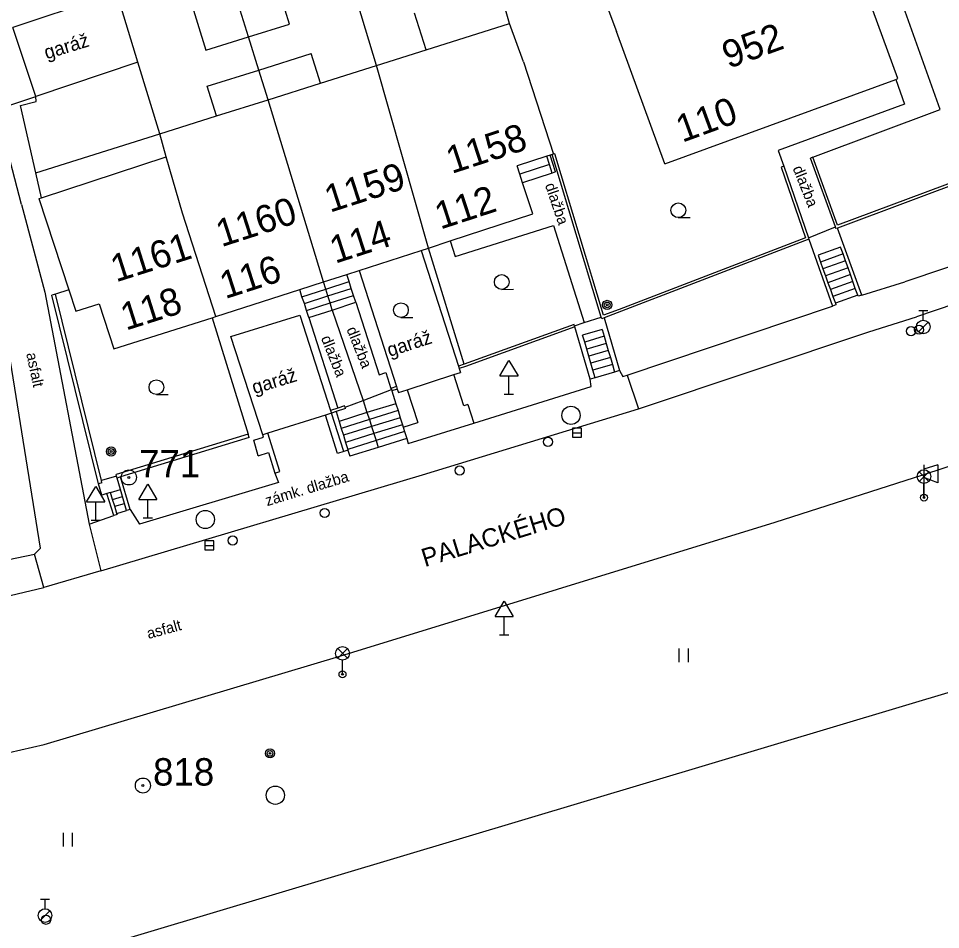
# Model space of a CAD drawing. Extents: x -493753 to -49290, y -1127285 to -112654.
# Drawn here: x -493651.7 to -493601.2, y -1126831.6 to -1126781.7 of the extents above; entities that cross this region are included whole.
import ezdxf

# ---------------------------------------------------------------- set-up
doc = ezdxf.new("R2010")
doc.units = 0
for name, color, linetype in [('Vrstva 10', 7, 'Continuous'), ('Vrstva 11', 7, 'Continuous'), ('Vrstva 25', 7, 'Continuous'), ('Vrstva 27', 7, 'Continuous'), ('Vrstva 28', 7, 'Continuous'), ('Vrstva 33', 7, 'Continuous'), ('Vrstva 34', 7, 'Continuous'), ('Vrstva 36', 7, 'Continuous'), ('Vrstva 40', 7, 'Continuous'), ('Vrstva 41', 7, 'Continuous'), ('Vrstva 43', 7, 'Continuous'), ('Vrstva 44', 7, 'Continuous'), ('Vrstva 45', 7, 'Continuous'), ('Vrstva 5', 7, 'Continuous'), ('Vrstva 63', 7, 'Continuous'), ('Vrstva 7', 7, 'Continuous'), ('Vrstva 8', 7, 'Continuous'), ('Vrstva 9', 7, 'Continuous')]:
    doc.layers.add(name, color=color, linetype=linetype)

msp = doc.modelspace()

# ---------------------------------------------------------------- linework, layer by layer
at = {"layer": 'Vrstva 10'}
for p, q in [((-493601.21, -1126786.73), (-493607.11, -1126770.17)), ((-493603.65, -1126785.09), (-493603.16, -1126786.44)), ((-493603.16, -1126786.44), (-493610.09, -1126788.97)), ((-493608.18, -1126789.35), (-493601.21, -1126786.73)), ((-493610.09, -1126788.97), (-493609.78, -1126789.83)), ((-493651.51, -1126791.93), (-493650.24, -1126796.73)), ((-493627.77, -1126794.78), (-493622.39, -1126793.08)), ((-493622.39, -1126793.08), (-493620.71, -1126798.4)), ((-493605.51, -1126796.89), (-493606.83, -1126793.22)), ((-493628.05, -1126793.93), (-493627.77, -1126794.78)), ((-493608.4, -1126793.84), (-493607.11, -1126797.5)), ((-493605.51, -1126796.89), (-493603.15, -1126796.17)), ((-493650.24, -1126796.73), (-493647.82, -1126809.44)), ((-493650.48, -1126810.75), (-493652.6, -1126797.56)), ((-493633.21, -1126797.29), (-493631.93, -1126801.26)), ((-493635.79, -1126798.12), (-493634.19, -1126803.08)), ((-493619.61, -1126798.14), (-493618.77, -1126801.03)), ((-493605.12, -1126798.9), (-493602.51, -1126798.08)), ((-493620.38, -1126801.5), (-493621.21, -1126798.64)), ((-493617.74, -1126803.12), (-493605.12, -1126798.9)), ((-493631.93, -1126801.26), (-493631.56, -1126801.14)), ((-493631.56, -1126801.14), (-493631.29, -1126802)), ((-493618.77, -1126801.03), (-493618.59, -1126801.36)), ((-493627.29, -1126802.96), (-493627.84, -1126801.25)), ((-493620.32, -1126801.9), (-493620.38, -1126801.5)), ((-493630.4, -1126802.08), (-493629.82, -1126803.87)), ((-493629.56, -1126806.74), (-493617.74, -1126803.12)), ((-493627.08, -1126802.89), (-493627.29, -1126802.96)), ((-493627.08, -1126802.89), (-493626.75, -1126803.9)), ((-493630.62, -1126804.13), (-493629.82, -1126803.87)), ((-493630.42, -1126804.75), (-493630.35, -1126805.02)), ((-493647.17, -1126812), (-493629.56, -1126806.74)), ((-493637.65, -1126806.64), (-493637.45, -1126807.16)), ((-493610.24, -1126809.33), (-493602.17, -1126806.73)), ((-493647.11, -1126807.84), (-493647.3, -1126807.22)), ((-493645.56, -1126808.63), (-493646.09, -1126806.85)), ((-493637.45, -1126807.16), (-493645.06, -1126809.43)), ((-493646.84, -1126807.76), (-493647.11, -1126807.84)), ((-493646.47, -1126808.96), (-493646.84, -1126807.76)), ((-493645.56, -1126808.63), (-493645.06, -1126809.43)), ((-493647.82, -1126809.44), (-493646.47, -1126808.96)), ((-493634.09, -1126816.66), (-493610.24, -1126809.33)), ((-493650.81, -1126811.08), (-493650.48, -1126810.75)), ((-493652.76, -1126811.49), (-493650.81, -1126811.08)), ((-493647.17, -1126812), (-493650.3, -1126812.9)), ((-493664.46, -1126816.26), (-493650.3, -1126812.9)), ((-493650.28, -1126821.5), (-493634.09, -1126816.66)), ((-493657.08, -1126823.04), (-493650.28, -1126821.5))]:
    msp.add_line(p, q, dxfattribs=at)
for points in [[(-493652.88, -1126786.74), (-493650.73, -1126786.02)], [(-493651.51, -1126791.93), (-493652.88, -1126786.74)], [(-493573.23, -1126787.91), (-493586.05, -1126792.52), (-493589.97, -1126793.84), (-493602.51, -1126798.08)], [(-493594.3, -1126793.2), (-493603.15, -1126796.17)], [(-493633.21, -1126797.29), (-493633.33, -1126796.91), (-493633.46, -1126796.53), (-493633.58, -1126796.15), (-493633.7, -1126795.76)], [(-493635.79, -1126798.12), (-493635.91, -1126797.74), (-493636.03, -1126797.36), (-493636.16, -1126796.98), (-493636.28, -1126796.59)], [(-493618.59, -1126801.36), (-493618.36, -1126801.28), (-493607.11, -1126797.5)], [(-493602.17, -1126806.73), (-493579.73, -1126799.38)], [(-493630.35, -1126805.02), (-493626.75, -1126803.9), (-493620.32, -1126801.9)]]:
    msp.add_lwpolyline(points, dxfattribs=at)
at = {"layer": 'Vrstva 11'}
for p, q in [((-493629.24, -1126794.32), (-493632.08, -1126784.33)), ((-493634.99, -1126796.17), (-493638.01, -1126786.2)), ((-493622.27, -1126790.15), (-493622.57, -1126789.23)), ((-493622.61, -1126789.75), (-493624.23, -1126790.28)), ((-493622.46, -1126790.21), (-493624.08, -1126790.74)), ((-493622.27, -1126790.15), (-493622.46, -1126790.21)), ((-493640.88, -1126798.07), (-493642.71, -1126792.4)), ((-493606.67, -1126794.27), (-493607.9, -1126794.71)), ((-493606.53, -1126794.64), (-493607.76, -1126795.09)), ((-493606.4, -1126795.02), (-493607.63, -1126795.46)), ((-493606.26, -1126795.4), (-493607.49, -1126795.84)), ((-493634.86, -1126796.56), (-493634.99, -1126796.17)), ((-493634.86, -1126796.56), (-493633.58, -1126796.15)), ((-493606.13, -1126795.77), (-493607.36, -1126796.22)), ((-493605.99, -1126796.15), (-493607.22, -1126796.59)), ((-493636.16, -1126796.98), (-493634.86, -1126796.56)), ((-493634.74, -1126796.94), (-493634.86, -1126796.56)), ((-493634.74, -1126796.94), (-493633.46, -1126796.53)), ((-493605.86, -1126796.53), (-493607.09, -1126796.97)), ((-493636.03, -1126797.36), (-493634.74, -1126796.94)), ((-493634.62, -1126797.32), (-493634.74, -1126796.94)), ((-493634.62, -1126797.32), (-493633.33, -1126796.91)), ((-493605.72, -1126796.9), (-493606.95, -1126797.34)), ((-493605.51, -1126796.89), (-493605.7, -1126796.96)), ((-493635.91, -1126797.74), (-493634.62, -1126797.32)), ((-493634.5, -1126797.71), (-493634.62, -1126797.32)), ((-493606.92, -1126797.43), (-493607.11, -1126797.5)), ((-493619.72, -1126798.77), (-493620.79, -1126799.08)), ((-493619.61, -1126799.15), (-493620.68, -1126799.47)), ((-493619.5, -1126799.54), (-493620.57, -1126799.85)), ((-493619.39, -1126799.92), (-493620.46, -1126800.24)), ((-493619.27, -1126800.31), (-493620.35, -1126800.62)), ((-493619.16, -1126800.69), (-493620.24, -1126801)), ((-493619.04, -1126801.11), (-493620.11, -1126801.42)), ((-493618.77, -1126801.03), (-493619.04, -1126801.11)), ((-493620.11, -1126801.42), (-493620.38, -1126801.5)), ((-493618.36, -1126801.28), (-493617.74, -1126803.12)), ((-493633.64, -1126805.38), (-493633.87, -1126805.45)), ((-493646.65, -1126807.7), (-493646.84, -1126807.76)), ((-493646.65, -1126807.7), (-493646.1, -1126807.54)), ((-493646.53, -1126808.08), (-493645.98, -1126807.92)), ((-493646.41, -1126808.46), (-493645.87, -1126808.3)), ((-493646.3, -1126808.85), (-493645.76, -1126808.69)), ((-493645.56, -1126808.63), (-493645.76, -1126808.69)), ((-493646.28, -1126808.9), (-493646.47, -1126808.96)), ((-493647.82, -1126809.44), (-493647.17, -1126812)), ((-493650.3, -1126812.9), (-493650.81, -1126811.08))]:
    msp.add_line(p, q, dxfattribs=at)
for points in [[(-493632.08, -1126784.33), (-493636.04, -1126771.22)], [(-493636.85, -1126782.06), (-493638.75, -1126775.91)], [(-493639.09, -1126782.76), (-493641, -1126776.6)], [(-493643.32, -1126777.32), (-493641.42, -1126783.48)], [(-493645.14, -1126784.14), (-493646.29, -1126780.35)], [(-493624.79, -1126782.03), (-493625.33, -1126780.14)], [(-493619.68, -1126780.46), (-493618.93, -1126782.46)], [(-493629.36, -1126783.47), (-493629.99, -1126781.46)], [(-493629.36, -1126783.47), (-493624.79, -1126782.03)], [(-493624.03, -1126784.13), (-493624.79, -1126782.03)], [(-493639.09, -1126782.76), (-493636.85, -1126782.06)], [(-493641.42, -1126783.48), (-493639.09, -1126782.76)], [(-493638.52, -1126784.57), (-493639.09, -1126782.76)], [(-493632.08, -1126784.33), (-493629.36, -1126783.47)], [(-493638.52, -1126784.57), (-493635.66, -1126783.67)], [(-493635.15, -1126785.29), (-493635.66, -1126783.67)], [(-493643.95, -1126788.06), (-493645.14, -1126784.14)], [(-493641.35, -1126785.46), (-493638.52, -1126784.57)], [(-493638.01, -1126786.2), (-493638.52, -1126784.57)], [(-493635.15, -1126785.29), (-493632.08, -1126784.33)], [(-493640.84, -1126787.08), (-493641.35, -1126785.46)], [(-493638.01, -1126786.2), (-493635.15, -1126785.29)], [(-493640.84, -1126787.08), (-493638.01, -1126786.2)], [(-493643.95, -1126788.06), (-493640.84, -1126787.08)], [(-493650.74, -1126790.2), (-493643.95, -1126788.06)], [(-493643.59, -1126789.32), (-493643.95, -1126788.06)], [(-493642.71, -1126792.4), (-493643.59, -1126789.32)], [(-493622.46, -1126790.21), (-493622.61, -1126789.75), (-493622.76, -1126789.29)], [(-493605.7, -1126796.96), (-493605.72, -1126796.9), (-493605.86, -1126796.53), (-493605.99, -1126796.15), (-493606.13, -1126795.77), (-493606.26, -1126795.4), (-493606.4, -1126795.02), (-493606.53, -1126794.64), (-493606.67, -1126794.27)], [(-493607.9, -1126794.71), (-493607.76, -1126795.09), (-493607.63, -1126795.46), (-493607.49, -1126795.84), (-493607.36, -1126796.22), (-493607.22, -1126796.59), (-493607.09, -1126796.97), (-493606.95, -1126797.34), (-493606.92, -1126797.43)], [(-493634.5, -1126797.71), (-493633.21, -1126797.29)], [(-493635.79, -1126798.12), (-493634.5, -1126797.71)], [(-493620.11, -1126801.42), (-493620.24, -1126801), (-493620.35, -1126800.62), (-493620.46, -1126800.24), (-493620.57, -1126799.85), (-493620.68, -1126799.47), (-493620.79, -1126799.08)], [(-493619.72, -1126798.77), (-493619.61, -1126799.15), (-493619.5, -1126799.54), (-493619.39, -1126799.92), (-493619.27, -1126800.31), (-493619.16, -1126800.69), (-493619.04, -1126801.11)], [(-493631.24, -1126802.14), (-493631.02, -1126802.84), (-493630.9, -1126803.22), (-493630.78, -1126803.61), (-493630.66, -1126803.99), (-493630.62, -1126804.13), (-493630.54, -1126804.37), (-493630.42, -1126804.75)], [(-493631.02, -1126802.84), (-493632.6, -1126803.33), (-493634.13, -1126803.81)], [(-493630.9, -1126803.22), (-493632.47, -1126803.71), (-493634.01, -1126804.19)], [(-493634.29, -1126803.27), (-493634.13, -1126803.81), (-493634.01, -1126804.19), (-493633.89, -1126804.57), (-493633.77, -1126804.96), (-493633.65, -1126805.34), (-493633.64, -1126805.38), (-493633.53, -1126805.72)], [(-493630.78, -1126803.61), (-493632.35, -1126804.09), (-493633.89, -1126804.57)], [(-493630.66, -1126803.99), (-493632.23, -1126804.48), (-493633.77, -1126804.96)], [(-493630.54, -1126804.37), (-493632.1, -1126804.86), (-493633.65, -1126805.34)], [(-493630.42, -1126804.75), (-493631.98, -1126805.24), (-493633.53, -1126805.72)], [(-493645.76, -1126808.69), (-493645.87, -1126808.3), (-493645.98, -1126807.92), (-493646.1, -1126807.54), (-493646.28, -1126806.91)], [(-493646.28, -1126808.9), (-493646.3, -1126808.85), (-493646.41, -1126808.46), (-493646.53, -1126808.08), (-493646.65, -1126807.7)]]:
    msp.add_lwpolyline(points, dxfattribs=at)
at = {"layer": 'Vrstva 25'}
for centre, radius in [((-493619.45, -1126797.43), 0.25), ((-493619.45, -1126797.43), 0.158), ((-493619.45, -1126797.43), 0.05), ((-493646.61, -1126805.46), 0.25), ((-493646.61, -1126805.46), 0.158), ((-493646.61, -1126805.46), 0.05), ((-493637.91, -1126821.99), 0.25), ((-493637.91, -1126821.99), 0.158), ((-493637.91, -1126821.99), 0.05)]:
    msp.add_circle(centre, radius, dxfattribs=at)
at = {"layer": 'Vrstva 27'}
for p, q in [((-493621.35, -1126804.43), (-493620.85, -1126804.43)), ((-493641.48, -1126810.6), (-493640.98, -1126810.6))]:
    msp.add_line(p, q, dxfattribs=at)
for points in [[(-493621.35, -1126804.68), (-493620.85, -1126804.68), (-493620.85, -1126804.18), (-493621.35, -1126804.18)], [(-493641.48, -1126810.85), (-493640.98, -1126810.85), (-493640.98, -1126810.35), (-493641.48, -1126810.35)]]:
    msp.add_lwpolyline(points, close=True, dxfattribs=at)
for centre in [(-493621.43, -1126803.48), (-493641.45, -1126809.18), (-493637.62, -1126824.28)]:
    msp.add_circle(centre, 0.5, dxfattribs=at)
at = {"layer": 'Vrstva 28'}
for p, q in [((-493602.39, -1126797.74), (-493601.89, -1126797.74)), ((-493602.14, -1126798.265), (-493602.14, -1126797.74)), ((-493602.405, -1126798.905), (-493601.875, -1126798.375)), ((-493650.48, -1126829.97), (-493649.98, -1126829.97)), ((-493650.23, -1126830.495), (-493650.23, -1126829.97)), ((-493650.495, -1126831.135), (-493649.965, -1126830.605))]:
    msp.add_line(p, q, dxfattribs=at)
for centre, radius in [((-493602.81, -1126798.87), 0.25), ((-493602.37, -1126798.79), 0.25), ((-493602.14, -1126798.64), 0.375), ((-493622.69, -1126804.93), 0.25), ((-493627.53, -1126806.5), 0.25), ((-493634.92, -1126808.82), 0.25), ((-493639.96, -1126810.33), 0.25), ((-493650.23, -1126830.87), 0.375), ((-493650.17, -1126831.1), 0.25)]:
    msp.add_circle(centre, radius, dxfattribs=at)
at = {"layer": 'Vrstva 33'}
for p, q in [((-493602.1, -1126806.18), (-493602.1, -1126807.93)), ((-493601.35, -1126806.18), (-493602.1, -1126806.43)), ((-493601.35, -1126806.18), (-493601.35, -1126807.18)), ((-493602.365, -1126806.565), (-493601.835, -1126807.095)), ((-493602.365, -1126807.095), (-493601.835, -1126806.565)), ((-493601.35, -1126807.18), (-493602.1, -1126806.88)), ((-493602.1, -1126807.98), (-493602.1, -1126807.205)), ((-493634.205, -1126816.245), (-493633.675, -1126816.775)), ((-493634.205, -1126816.775), (-493633.675, -1126816.245)), ((-493633.94, -1126817.66), (-493633.94, -1126816.885))]:
    msp.add_line(p, q, dxfattribs=at)
for centre, radius in [((-493602.1, -1126806.83), 0.375), ((-493602.1, -1126807.98), 0.19), ((-493602.1, -1126807.98), 0.05), ((-493633.94, -1126816.51), 0.375), ((-493633.94, -1126817.66), 0.19), ((-493633.94, -1126817.66), 0.05)]:
    msp.add_circle(centre, radius, dxfattribs=at)
at = {"layer": 'Vrstva 34'}
for p, q in [((-493625.33, -1126801.32), (-493624.83, -1126800.47)), ((-493624.83, -1126800.47), (-493624.33, -1126801.32)), ((-493625.33, -1126801.32), (-493624.33, -1126801.32)), ((-493624.83, -1126802.32), (-493624.83, -1126801.32)), ((-493625.08, -1126802.32), (-493624.58, -1126802.32)), ((-493645.1, -1126808.09), (-493644.6, -1126807.24)), ((-493644.6, -1126807.24), (-493644.1, -1126808.09)), ((-493647.95, -1126808.22), (-493647.45, -1126807.37)), ((-493647.45, -1126807.37), (-493646.95, -1126808.22)), ((-493647.95, -1126808.22), (-493646.95, -1126808.22)), ((-493647.45, -1126809.22), (-493647.45, -1126808.22)), ((-493645.1, -1126808.09), (-493644.1, -1126808.09)), ((-493644.6, -1126809.09), (-493644.6, -1126808.09)), ((-493647.7, -1126809.22), (-493647.2, -1126809.22)), ((-493644.85, -1126809.09), (-493644.35, -1126809.09)), ((-493625.59, -1126814.5), (-493625.09, -1126813.65)), ((-493625.09, -1126813.65), (-493624.59, -1126814.5)), ((-493625.59, -1126814.5), (-493624.59, -1126814.5)), ((-493625.09, -1126815.5), (-493625.09, -1126814.5)), ((-493625.34, -1126815.5), (-493624.84, -1126815.5))]:
    msp.add_line(p, q, dxfattribs=at)
at = {"layer": 'Vrstva 36'}
for p, q in [((-493615.552, -1126792.65), (-493614.902, -1126792.647)), ((-493625.222, -1126796.58), (-493624.572, -1126796.577)), ((-493630.742, -1126798.12), (-493630.092, -1126798.117)), ((-493644.132, -1126802.34), (-493643.482, -1126802.337)), ((-493615.5, -1126816.99), (-493615.5, -1126816.24)), ((-493615, -1126816.99), (-493615, -1126816.24)), ((-493649.22, -1126827.09), (-493649.22, -1126826.34)), ((-493648.72, -1126827.09), (-493648.72, -1126826.34))]:
    msp.add_line(p, q, dxfattribs=at)
for centre in [(-493615.552, -1126792.247), (-493625.222, -1126796.177), (-493630.742, -1126797.717), (-493644.132, -1126801.937)]:
    msp.add_circle(centre, 0.403, dxfattribs=at)
at = {"layer": 'Vrstva 5'}
for p, q in [((-493647.26, -1126780.65), (-493652, -1126782.24)), ((-493616.29, -1126789.7), (-493618.93, -1126782.46)), ((-493645.14, -1126784.14), (-493650.73, -1126786.02)), ((-493624.03, -1126784.13), (-493622.38, -1126789.17)), ((-493648.54, -1126797.78), (-493647.27, -1126797.37)), ((-493647.27, -1126797.37), (-493646.46, -1126799.84)), ((-493640.06, -1126799.16), (-493636.27, -1126798)), ((-493638.31, -1126804.54), (-493640.06, -1126799.16))]:
    msp.add_line(p, q, dxfattribs=at)
for points in [[(-493603.53, -1126785.04), (-493606.89, -1126775.83)], [(-493650.73, -1126786.02), (-493652, -1126782.24)], [(-493616.29, -1126789.7), (-493603.65, -1126785.09), (-493603.53, -1126785.04)], [(-493650.56, -1126791.6), (-493650.43, -1126791.56), (-493643.59, -1126789.32)], [(-493622.38, -1126789.17), (-493622.46, -1126789.19), (-493622.57, -1126789.23), (-493622.76, -1126789.29), (-493624.38, -1126789.82)], [(-493623.52, -1126792.45), (-493624.08, -1126790.74), (-493624.23, -1126790.28), (-493624.38, -1126789.82)], [(-493650.56, -1126791.6), (-493648.92, -1126796.61), (-493648.54, -1126797.78)], [(-493629.24, -1126794.32), (-493628.05, -1126793.93), (-493623.52, -1126792.45)], [(-493633.03, -1126795.54), (-493629.63, -1126794.45)], [(-493629.63, -1126794.45), (-493629.24, -1126794.32)], [(-493629.63, -1126794.45), (-493627.59, -1126800.78), (-493627.55, -1126800.92), (-493627.48, -1126801.13)], [(-493634.99, -1126796.17), (-493633.7, -1126795.76), (-493633.03, -1126795.54)], [(-493633.03, -1126795.54), (-493630.99, -1126801.9), (-493630.94, -1126802.04), (-493630.88, -1126802.23)], [(-493640.88, -1126798.07), (-493636.28, -1126796.59), (-493634.99, -1126796.17)], [(-493646.46, -1126799.84), (-493641.08, -1126798.13), (-493640.88, -1126798.07)], [(-493636.27, -1126798), (-493634.59, -1126803.21), (-493634.54, -1126803.35)], [(-493630.88, -1126802.23), (-493630.4, -1126802.08), (-493627.84, -1126801.25), (-493627.48, -1126801.13)], [(-493634.54, -1126803.35), (-493634.88, -1126803.46), (-493638.03, -1126804.45), (-493638.31, -1126804.54)]]:
    msp.add_lwpolyline(points, dxfattribs=at)
at = {"layer": 'Vrstva 63'}
for centre, radius in [((-493645.64, -1126806.88), 0.412), ((-493645.64, -1126806.88), 0.05), ((-493644.87, -1126823.75), 0.412), ((-493644.87, -1126823.75), 0.05)]:
    msp.add_circle(centre, radius, dxfattribs=at)
at = {"layer": 'Vrstva 7'}
for p, q in [((-493595.63, -1126788.87), (-493606.83, -1126793.06)), ((-493622.32, -1126789.15), (-493622.38, -1126789.17)), ((-493619.64, -1126798), (-493622.32, -1126789.15)), ((-493608.18, -1126789.35), (-493608.32, -1126789.4)), ((-493606.83, -1126793.06), (-493608.18, -1126789.35)), ((-493609.78, -1126789.83), (-493609.92, -1126789.88)), ((-493609.92, -1126789.88), (-493608.59, -1126793.75)), ((-493608.4, -1126793.84), (-493619.61, -1126798.14)), ((-493627.27, -1126800.68), (-493629.24, -1126794.32)), ((-493649.66, -1126796.85), (-493649.85, -1126796.9)), ((-493647.3, -1126807.22), (-493649.85, -1126796.9)), ((-493641.08, -1126798.13), (-493639.11, -1126804.5)), ((-493634.5, -1126797.71), (-493632.81, -1126802.66)), ((-493619.61, -1126798.14), (-493619.74, -1126798.19)), ((-493621.26, -1126798.5), (-493627.27, -1126800.68)), ((-493621.21, -1126798.64), (-493627.2, -1126800.81)), ((-493627.27, -1126800.68), (-493627.59, -1126800.78)), ((-493627.2, -1126800.81), (-493627.55, -1126800.92)), ((-493630.99, -1126801.9), (-493631.29, -1126802)), ((-493630.94, -1126802.04), (-493631.24, -1126802.14)), ((-493634.21, -1126805.56), (-493634.88, -1126803.46)), ((-493633.87, -1126805.45), (-493634.54, -1126803.35)), ((-493639.11, -1126804.5), (-493646.34, -1126806.72)), ((-493639.05, -1126804.69), (-493639.11, -1126804.5)), ((-493638.8, -1126804.84), (-493638.27, -1126804.67)), ((-493638.27, -1126804.67), (-493638.31, -1126804.54)), ((-493637.37, -1126806.55), (-493638.03, -1126804.45)), ((-493638.56, -1126805.69), (-493638.8, -1126804.84)), ((-493638.56, -1126805.69), (-493638, -1126805.51)), ((-493638, -1126805.51), (-493637.65, -1126806.64)), ((-493633.87, -1126805.45), (-493634.21, -1126805.56)), ((-493637.65, -1126806.64), (-493637.37, -1126806.55)), ((-493647.11, -1126807.17), (-493647.3, -1126807.22)), ((-493650.11, -1126833.42), (-493569.68, -1126809.35))]:
    msp.add_line(p, q, dxfattribs=at)
for points in [[(-493650.43, -1126791.56), (-493650.74, -1126790.2), (-493651.58, -1126786.52), (-493650.71, -1126786.3), (-493650.73, -1126786.02)], [(-493595.58, -1126789.01), (-493606.83, -1126793.22), (-493606.92, -1126793.25)], [(-493619.74, -1126798.19), (-493619.77, -1126798.11), (-493622.46, -1126789.19)], [(-493606.92, -1126793.25), (-493606.95, -1126793.16), (-493608.32, -1126789.4)], [(-493609.78, -1126789.83), (-493608.43, -1126793.76), (-493608.4, -1126793.84)], [(-493608.59, -1126793.75), (-493618.79, -1126797.69), (-493619.64, -1126798)], [(-493647.11, -1126807.17), (-493647.14, -1126807.05), (-493649.66, -1126796.85)], [(-493621.21, -1126798.64), (-493621.24, -1126798.57), (-493621.26, -1126798.5)], [(-493631.29, -1126802), (-493631.26, -1126802.07), (-493631.24, -1126802.14)], [(-493633.83, -1126802.96), (-493634.19, -1126803.08), (-493634.59, -1126803.21)], [(-493633.78, -1126803.11), (-493634.29, -1126803.27), (-493634.54, -1126803.35)], [(-493633.78, -1126803.11), (-493633.8, -1126803.03), (-493633.83, -1126802.96)], [(-493639.05, -1126804.69), (-493646.09, -1126806.85), (-493646.28, -1126806.91)], [(-493646.28, -1126806.91), (-493646.31, -1126806.81), (-493646.34, -1126806.72)]]:
    msp.add_lwpolyline(points, dxfattribs=at)
at = {"layer": 'Vrstva 8'}
for p, q in [((-493608.43, -1126793.76), (-493606.95, -1126793.16)), ((-493648.92, -1126796.61), (-493649.66, -1126796.85)), ((-493646.31, -1126806.81), (-493647.14, -1126807.05))]:
    msp.add_line(p, q, dxfattribs=at)
for points in [[(-493621.24, -1126798.57), (-493620.71, -1126798.4), (-493619.77, -1126798.11)], [(-493633.8, -1126803.03), (-493632.81, -1126802.66), (-493631.26, -1126802.07)]]:
    msp.add_lwpolyline(points, dxfattribs=at)
at = {"layer": 'Vrstva 9'}
msp.add_lwpolyline([(-493632.81, -1126802.66), (-493632.6, -1126803.33), (-493632.47, -1126803.71), (-493632.35, -1126804.09), (-493632.23, -1126804.48), (-493632.1, -1126804.86), (-493631.98, -1126805.24)], dxfattribs=at)

# ---------------------------------------------------------------- texts
at = {"layer": 'Vrstva 40'}
for s, rotation, p in [('dlažba', 291.7924, (-493609.303, -1126789.945)), ('dlažba', 288.8591, (-493622.864, -1126790.866)), ('dlažba', 291.7924, (-493633.733, -1126798.765)), ('dlažba', 291.7924, (-493635.133, -1126799.245)), ('asfalt', 281.9975, (-493651.264, -1126800.103)), ('zámk. dlažba', 16.9086, (-493638.068, -1126808.456)), ('asfalt', 15.2949, (-493644.564, -1126815.728))]:
    msp.add_text(s, height=0.6, rotation=rotation, dxfattribs=at).set_placement(p)
at = {"layer": 'Vrstva 41'}
for rotation, p in [(17.0177, (-493650.146, -1126783.989)), (17.9279, (-493631.359, -1126800.282)), (17.0177, (-493638.766, -1126802.319))]:
    msp.add_text('garáž', height=0.75, rotation=rotation, dxfattribs=at).set_placement(p)
at = {"layer": 'Vrstva 43'}
for s, rotation, p in [('952', 20.0624, (-493612.809, -1126784.509)), ('1158', 18.1032, (-493627.965, -1126790.266)), ('1159', 17.8608, (-493634.627, -1126792.388)), ('1160', 17.862, (-493640.572, -1126794.276)), ('1161', 17.597, (-493646.344, -1126796.202))]:
    msp.add_text(s, height=1.5, rotation=rotation, dxfattribs=at).set_placement(p)
at = {"layer": 'Vrstva 44'}
for s, rotation, p in [('110', 20.0624, (-493615.337, -1126788.556)), ('112', 18.1032, (-493628.582, -1126793.313)), ('114', 17.8608, (-493634.341, -1126795.18)), ('116', 17.862, (-493640.363, -1126797.118)), ('118', 17.597, (-493645.802, -1126798.844))]:
    msp.add_text(s, height=1.5, rotation=rotation, dxfattribs=at).set_placement(p)
at = {"layer": 'Vrstva 45'}
msp.add_text('PALACKÉHO', height=1, rotation=17.0241, dxfattribs=at).set_placement((-493629.433, -1126811.793))
at = {"layer": 'Vrstva 63'}
for s, p in [(' 771', (-493645.64, -1126806.88)), (' 818', (-493644.87, -1126823.75))]:
    msp.add_text(s, height=1.5, dxfattribs=at).set_placement(p)

doc.saveas('drawing.dxf')
